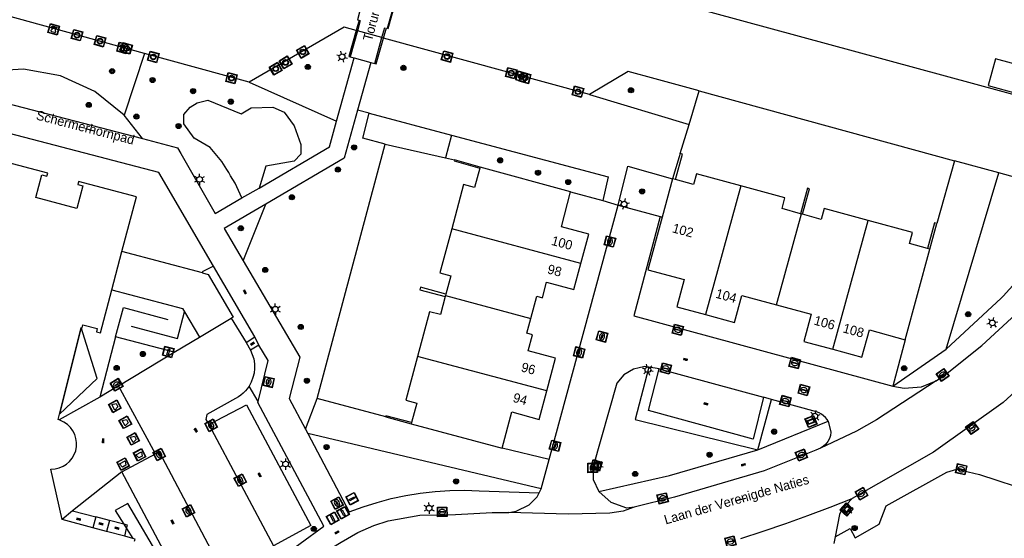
# Model space of a CAD drawing. Header units: metres. Extents: x 93870 to 95789, y 463036 to 464040.
# Tile 320 of 344: x 95396 to 95500, y 463429 to 463484. Entities that reach past the tile are written whole.
import ezdxf
from ezdxf.enums import TextEntityAlignment as Align

# ---------------------------------------------------------------- set-up
doc = ezdxf.new("R2010")
doc.units = ezdxf.units.M
doc.header["$LTSCALE"] = 25.4
for name, color, linetype in [('B_BEBOUWINGSGRENS_0', 1, 'Continuous'), ('B_LUIFEL_1', 200, 'Continuous'), ('B_TUSSENMUUR_0', 7, 'Continuous'), ('G_GRENS_ALGEMEEN_0', 7, 'Continuous'), ('K_KUNSTWERKGRENS_0', 1, 'Continuous'), ('K_KUNSTWERKGRENS_1', 1, 'Continuous'), ('Q_BALUSTRADE_LIJN_1', 193, 'Continuous'), ('Q_BLOEMBAK_0', 93, 'Continuous'), ('Q_BOLDER_0', 7, 'Continuous'), ('Q_BOOM_0', 3, 'Continuous'), ('Q_DAMWAND_0', 6, 'Continuous'), ('Q_INSPECTIE_OF_RIOOLPUT_0', 253, 'Continuous'), ('Q_KOLK_0', 254, 'Continuous'), ('Q_LICHTMAST_0', 2, 'Continuous'), ('Q_MEERRING_0', 7, 'Continuous'), ('Q_MEERRING_1', 7, 'Continuous'), ('Q_STRAATNAAMBORD_0', 7, 'Continuous'), ('Q_VLAGGENMAST_0', 191, 'Continuous'), ('S_GBKN_SYMBOOL_OV_GROOT_0', 7, 'Continuous'), ('T_CULTUURGRENS_0', 76, 'Continuous'), ('T_HAAG_0', 87, 'Continuous'), ('T_HEK_0', 57, 'Continuous'), ('T_MUUR_30CM_0', 10, 'Continuous'), ('T_MUUR_30CM_LIJN_0', 10, 'Continuous'), ('T_WALBESCHERMING_0', 45, 'Continuous'), ('V_WEGGRENS_0', 7, 'Continuous'), ('Z_GBKN_HUISNUMMER_0', 252, 'Continuous'), ('Z_KUNSTWERKNAAM_1', 252, 'Continuous'), ('Z_STRAATNAAM_0', 252, 'Continuous')]:
    doc.layers.add(name, color=color, linetype=linetype)
doc.layers.add('Q_PAAL_STEEN_0', color=7, linetype='Continuous', true_color=0xa97373)

# ---------------------------------------------------------------- blocks, each defined once
blk = doc.blocks.new('Q_BLOEMBAK')
for points in [[(-0.5, 0.5), (0.5, 0.5), (0.5, -0.5), (-0.5, -0.5)], [(-0.34, 0.2), (0.33, 0.2), (0.19, -0.25), (-0.2, -0.25)]]:
    blk.add_lwpolyline(points, close=True)
blk.add_lwpolyline([(-0.44, 0.46), (0.44, 0.46, -0.414214), (0.46, 0.44), (0.46, -0.44, -0.414214), (0.44, -0.46), (-0.44, -0.46, -0.414214), (-0.46, -0.44), (-0.46, 0.44), (-0.46, 0.44), (-0.46, 0.45), (-0.46, 0.45), (-0.46, 0.45), (-0.46, 0.45), (-0.46, 0.45), (-0.46, 0.45), (-0.46, 0.46), (-0.46, 0.46), (-0.46, 0.46), (-0.45, 0.46), (-0.45, 0.46), (-0.45, 0.46), (-0.45, 0.46), (-0.45, 0.46), (-0.45, 0.46), (-0.44, 0.46), (-0.44, 0.46)], format="xyb")
blk = doc.blocks.new('Q_STRAATNAAMBORD')
for points in [[(-0.5, 0.5), (0.5, 0.5), (0.5, -0.5), (-0.5, -0.5)], [(-0.37, 0.22), (0.36, 0.22), (0.36, -0.21), (-0.37, -0.21)]]:
    blk.add_lwpolyline(points, close=True)
for points in [[(-0.44, 0.46), (0.44, 0.46, -0.414214), (0.46, 0.44), (0.46, -0.44, -0.414214), (0.44, -0.46), (-0.44, -0.46, -0.414214), (-0.46, -0.44), (-0.46, 0.44), (-0.46, 0.44), (-0.46, 0.45), (-0.46, 0.45), (-0.46, 0.45), (-0.46, 0.45), (-0.46, 0.45), (-0.46, 0.45), (-0.46, 0.46), (-0.46, 0.46), (-0.46, 0.46), (-0.45, 0.46), (-0.45, 0.46), (-0.45, 0.46), (-0.45, 0.46), (-0.45, 0.46), (-0.45, 0.46), (-0.44, 0.46), (-0.44, 0.46)], [(-0.29, 0.16), (0.28, 0.16, -0.414214), (0.3, 0.14), (0.3, -0.13, -0.414214), (0.28, -0.16), (-0.29, -0.16, -0.414214), (-0.31, -0.13), (-0.31, 0.14), (-0.31, 0.14), (-0.31, 0.14), (-0.31, 0.14), (-0.31, 0.15), (-0.31, 0.15), (-0.31, 0.15), (-0.3, 0.15), (-0.3, 0.15), (-0.3, 0.15), (-0.3, 0.16), (-0.3, 0.16), (-0.3, 0.16), (-0.3, 0.16), (-0.29, 0.16), (-0.29, 0.16), (-0.29, 0.16), (-0.29, 0.16), (-0.29, 0.16)]]:
    blk.add_lwpolyline(points, format="xyb")
blk = doc.blocks.new('Q_LICHTMAST')
for points in [[(-0.26, 0.15), (-0.52, 0.3)], [(0, 0.3), (0, 0.6)], [(0.26, 0.15), (0.52, 0.3)], [(-0.26, -0.15), (-0.52, -0.3)], [(0, -0.3), (0, -0.6)], [(0.26, -0.15), (0.52, -0.3)]]:
    blk.add_lwpolyline(points)
blk.add_circle((0, 0), 0.3)
blk = doc.blocks.new('Q_VLAGGENMAST')
for points in [[(-0.5, 0.5), (0.5, 0.5), (0.5, -0.5), (-0.5, -0.5)], [(-0.08, 0.33), (0.07, 0.33), (0.07, -0.33), (-0.08, -0.33)]]:
    blk.add_lwpolyline(points, close=True)
blk.add_lwpolyline([(-0.44, 0.46), (0.44, 0.46, -0.414214), (0.46, 0.44), (0.46, -0.44, -0.414214), (0.44, -0.46), (-0.44, -0.46, -0.414214), (-0.46, -0.44), (-0.46, 0.44), (-0.46, 0.44), (-0.46, 0.45), (-0.46, 0.45), (-0.46, 0.45), (-0.46, 0.45), (-0.46, 0.45), (-0.46, 0.45), (-0.46, 0.46), (-0.46, 0.46), (-0.46, 0.46), (-0.45, 0.46), (-0.45, 0.46), (-0.45, 0.46), (-0.45, 0.46), (-0.45, 0.46), (-0.45, 0.46), (-0.44, 0.46), (-0.44, 0.46)], format="xyb")
blk = doc.blocks.new('Q_PAAL_STEEN')
for points in [[(-0.5, 0.5), (0.5, 0.5), (0.5, -0.5), (-0.5, -0.5)], [(-0.08, 0.33), (0.07, 0.33), (0.07, -0.33), (-0.08, -0.33)]]:
    blk.add_lwpolyline(points, close=True)
blk.add_lwpolyline([(-0.44, 0.46), (0.44, 0.46, -0.414214), (0.46, 0.44), (0.46, -0.44, -0.414214), (0.44, -0.46), (-0.44, -0.46, -0.414214), (-0.46, -0.44), (-0.46, 0.44), (-0.46, 0.44), (-0.46, 0.45), (-0.46, 0.45), (-0.46, 0.45), (-0.46, 0.45), (-0.46, 0.45), (-0.46, 0.45), (-0.46, 0.46), (-0.46, 0.46), (-0.46, 0.46), (-0.45, 0.46), (-0.45, 0.46), (-0.45, 0.46), (-0.45, 0.46), (-0.45, 0.46), (-0.45, 0.46), (-0.44, 0.46), (-0.44, 0.46)], format="xyb")
blk = doc.blocks.new('Q_INSPECTIE_OF_RIOOLPUT')
blk.add_lwpolyline([(-0.5, 0.5), (0.5, 0.5), (0.5, -0.5), (-0.5, -0.5)], close=True)
for points in [[(-0.44, 0.46), (0.44, 0.46, -0.414214), (0.46, 0.44), (0.46, -0.44, -0.414214), (0.44, -0.46), (-0.44, -0.46, -0.414214), (-0.46, -0.44), (-0.46, 0.44), (-0.46, 0.44), (-0.46, 0.45), (-0.46, 0.45), (-0.46, 0.45), (-0.46, 0.45), (-0.46, 0.45), (-0.46, 0.45), (-0.46, 0.46), (-0.46, 0.46), (-0.46, 0.46), (-0.45, 0.46), (-0.45, 0.46), (-0.45, 0.46), (-0.45, 0.46), (-0.45, 0.46), (-0.45, 0.46), (-0.44, 0.46), (-0.44, 0.46)], [(-0.34, 0.1, 0.380426), (-0.28, -0.18)], [(-0.01, 0.27, 0.240218), (-0.34, 0.1)], [(-0.19, 0.04, 0.853344), (-0.19, -0.03)], [(0.33, 0.11, 0.240191), (-0.01, 0.27)], [(0.18, -0.03, 0.849746), (0.18, 0.04)], [(0.27, -0.18, 0.380426), (0.33, 0.11)], [(-0.28, -0.18, 0.148452), (0.01, -0.26)], [(0.01, -0.26, 0.131742), (0.27, -0.18)]]:
    blk.add_lwpolyline(points, format="xyb")
for points in [[(-0.19, 0.04), (0.18, 0.04)], [(0.18, -0.03), (-0.19, -0.03)]]:
    blk.add_lwpolyline(points)
blk = doc.blocks.new('Q_KOLK')
blk.add_lwpolyline([(-0.5, 0.5), (0.5, 0.5), (0.5, -0.5), (-0.5, -0.5)], close=True)
for points in [[(-0.44, 0.46), (0.44, 0.46, -0.414214), (0.46, 0.44), (0.46, -0.44, -0.414214), (0.44, -0.46), (-0.44, -0.46, -0.414214), (-0.46, -0.44), (-0.46, 0.44, -0.414214), (-0.44, 0.46)], [(-0.34, 0.1, 0.380426), (-0.28, -0.18)], [(-0.01, 0.27, 0.240218), (-0.34, 0.1)], [(-0.19, 0.04, 0.853344), (-0.19, -0.03)], [(0.33, 0.11, 0.240191), (-0.01, 0.27)], [(0.18, -0.03, 0.849746), (0.18, 0.04)], [(0.27, -0.18, 0.380426), (0.33, 0.11)], [(-0.28, -0.18, 0.148452), (0.01, -0.26)], [(0.01, -0.26, 0.131742), (0.27, -0.18)]]:
    blk.add_lwpolyline(points, format="xyb")
for points in [[(-0.19, 0.04), (0.18, 0.04)], [(0.18, -0.03), (-0.19, -0.03)]]:
    blk.add_lwpolyline(points)
blk = doc.blocks.new('Q_MEERRING')
blk.add_lwpolyline([(-0.5, 0.5), (0.5, 0.5), (0.5, -0.5), (-0.5, -0.5)], close=True)
blk.add_lwpolyline([(-0.44, 0.46), (0.44, 0.46, -0.414214), (0.46, 0.44), (0.46, -0.44, -0.414214), (0.44, -0.46), (-0.44, -0.46, -0.414214), (-0.46, -0.44), (-0.46, 0.44), (-0.46, 0.44), (-0.46, 0.45), (-0.46, 0.45), (-0.46, 0.45), (-0.46, 0.45), (-0.46, 0.45), (-0.46, 0.45), (-0.46, 0.46), (-0.46, 0.46), (-0.46, 0.46), (-0.45, 0.46), (-0.45, 0.46), (-0.45, 0.46), (-0.45, 0.46), (-0.45, 0.46), (-0.45, 0.46), (-0.44, 0.46), (-0.44, 0.46)], format="xyb")
for radius in [0.3, 0.3, 0.25, 0.25]:
    blk.add_circle((0, 0), radius)
blk = doc.blocks.new('Q_BOLDER')
for points in [[(-0.5, 0.5), (0.5, 0.5), (0.5, -0.5), (-0.5, -0.5)], [(-0.27, -0.2), (0.27, -0.2), (0.27, -0.3), (-0.27, -0.3)]]:
    blk.add_lwpolyline(points, close=True)
for points in [[(-0.44, 0.46), (0.44, 0.46, -0.414214), (0.46, 0.44), (0.46, -0.44, -0.414214), (0.44, -0.46), (-0.44, -0.46, -0.414214), (-0.46, -0.44), (-0.46, 0.44), (-0.46, 0.44), (-0.46, 0.45), (-0.46, 0.45), (-0.46, 0.45), (-0.46, 0.45), (-0.46, 0.45), (-0.46, 0.45), (-0.46, 0.46), (-0.46, 0.46), (-0.46, 0.46), (-0.45, 0.46), (-0.45, 0.46), (-0.45, 0.46), (-0.45, 0.46), (-0.45, 0.46), (-0.45, 0.46), (-0.44, 0.46), (-0.44, 0.46)], [(-0.23, 0.27, 0.439965), (-0.26, 0.19)], [(-0.15, 0.29, 0.109301), (-0.23, 0.27)], [(0.22, 0.27, 0.148019), (0.13, 0.29)], [(0.25, 0.19, 0.326045), (0.22, 0.27)], [(-0.27, -0.16, 0.309814), (-0.17, -0.02)], [(0.16, -0.02, 0.22667), (0.27, -0.16)]]:
    blk.add_lwpolyline(points, format="xyb")
for points in [[(-0.17, 0.03), (-0.26, 0.19)], [(-0.17, -0.02), (-0.17, 0.03)], [(-0.15, 0.29), (0.13, 0.29)], [(0.16, 0.03), (0.25, 0.19)], [(0.16, -0.02), (0.16, 0.03)], [(-0.27, -0.16), (0.27, -0.16)]]:
    blk.add_lwpolyline(points)
blk = doc.blocks.new('Q_BOOM')
for radius in [0.27, 0.18, 0.09]:
    blk.add_circle((0, 0), radius)
blk = doc.blocks.new('S_GBKN_SYMBOOL_OV_GROOT')
for points in [[(-0.21875, 0.0625), (0.21875, 0.0625)], [(-0.21875, 0), (0.21875, 0)], [(-0.1875, 0.0625), (-0.1875, 0)], [(-0.125, 0.09375), (-0.125, 0.0625)], [(-0.125, 0), (-0.125, -0.0625)], [(-0.0625, 0.0625), (-0.0625, 0)], [(0, 0.09375), (0, 0.0625)], [(0, 0), (0, -0.0625)], [(0.0625, 0.0625), (0.0625, 0)], [(0.125, 0.09375), (0.125, 0.0625)], [(0.125, 0), (0.125, -0.0625)], [(0.1875, 0.0625), (0.1875, 0)], [(-0.21875, -0.0625), (0.21875, -0.0625)], [(-0.1875, -0.0625), (-0.1875, -0.09375)], [(-0.0625, -0.0625), (-0.0625, -0.09375)], [(0.0625, -0.0625), (0.0625, -0.09375)], [(0.1875, -0.0625), (0.1875, -0.09375)]]:
    blk.add_lwpolyline(points)

msp = doc.modelspace()

# ---------------------------------------------------------------- linework, layer by layer
at = {"layer": 'B_BEBOUWINGSGRENS_0'}
for p, q in [((95444.48, 463468.61), (95444.45, 463468.5)), ((95454.08, 463465.98), (95444.48, 463468.61)), ((95464.91, 463467.37), (95463.81, 463463.29)), ((95465.22, 463467.28), (95464.91, 463467.37)), ((95478.59, 463463.63), (95478.49, 463463.66)), ((95478.71, 463463.6), (95478.59, 463463.63)), ((95405.4, 463455.59), (95406.47, 463459.63)), ((95489.6, 463450.28), (95492.23, 463459.91)), ((95492.23, 463459.91), (95491.98, 463459.98)), ((95440.82, 463454.96), (95440.79, 463454.86)), ((95440.86, 463455.12), (95440.82, 463454.96)), ((95449.44, 463450.97), (95449.86, 463452.54)), ((95437.2, 463441.47), (95437.17, 463441.36)), ((95437.17, 463441.36), (95446.83, 463438.77)), ((95403.38, 463430.3), (95400.11, 463431.17)), ((95404.83, 463429.92), (95403.38, 463430.3)), ((95406.76, 463429.41), (95404.83, 463429.92)), ((95407.61, 463429.18), (95406.76, 463429.41))]:
    msp.add_line(p, q, dxfattribs=at)
for points in [[(95402.31, 463466.63), (95401.67, 463464.23), (95397.34, 463465.39), (95397.97, 463467.78), (95398.5, 463467.64), (95398.59, 463467.96), (95386.79, 463471.09), (95386.71, 463470.78), (95387.25, 463470.64), (95386.87, 463469.21), (95384.37, 463467.7), (95382.93, 463468.07), (95383.07, 463468.6), (95382.72, 463468.68)], [(95444.45, 463468.5), (95443.9, 463466.44), (95442.74, 463466.76), (95441.48, 463462.05)], [(95472.15, 463466.63), (95467.47, 463467.91), (95467.15, 463466.76), (95465.22, 463467.28)], [(95406.47, 463459.63), (95408.01, 463465.45), (95401.86, 463467.09), (95401.78, 463466.77), (95402.31, 463466.63)], [(95455.18, 463458.36), (95456.02, 463461.48), (95453.13, 463462.25), (95454.08, 463465.98)], [(95478.49, 463463.66), (95476.53, 463464.2), (95476.84, 463465.35), (95472.15, 463466.63)], [(95485.67, 463462.94), (95480.99, 463464.22), (95480.67, 463463.06), (95478.71, 463463.6)], [(95463.81, 463463.29), (95462.3, 463457.71), (95466.15, 463456.66), (95465.36, 463453.78), (95468.42, 463452.95)], [(95491.98, 463459.98), (95490.05, 463460.5), (95490.37, 463461.66), (95485.67, 463462.94)], [(95441.48, 463462.05), (95440.22, 463457.37), (95441.38, 463457.06), (95440.86, 463455.12)], [(95451.55, 463456.38), (95454.44, 463455.6), (95455.18, 463458.36)], [(95449.86, 463452.54), (95450.49, 463454.9), (95451.11, 463454.74), (95451.55, 463456.38)], [(95402.15, 463451.56), (95402.26, 463451.53), (95402.33, 463451.85), (95403.85, 463451.46), (95403.76, 463451.11), (95404.18, 463451.01), (95405.4, 463455.59)], [(95440.79, 463454.86), (95440.28, 463452.97), (95439.11, 463453.24), (95437.84, 463448.51)], [(95468.42, 463452.95), (95471.48, 463452.1), (95472.26, 463454.98), (95475.96, 463453.97)], [(95475.96, 463453.97), (95479.62, 463452.98), (95478.86, 463450.1), (95481.93, 463449.26)], [(95399.8, 463441.75), (95399.71, 463441.79), (95402.15, 463451.56)], [(95481.93, 463449.26), (95485, 463448.43), (95485.8, 463451.32), (95489.6, 463450.28)], [(95451.56, 463444.84), (95452.49, 463448.31), (95449.6, 463449.09), (95450.06, 463450.81), (95449.44, 463450.97)], [(95437.84, 463448.51), (95436.6, 463443.85), (95437.76, 463443.54), (95437.2, 463441.47)], [(95446.83, 463438.77), (95447.86, 463442.6), (95450.75, 463441.82), (95451.56, 463444.84)], [(95400.11, 463431.17), (95398.94, 463436.53), (95399.38, 463436.56), (95399.81, 463436.66), (95400.22, 463436.83), (95400.59, 463437.06), (95400.92, 463437.35), (95401.2, 463437.7), (95401.41, 463438.08), (95401.56, 463438.49), (95401.65, 463438.92), (95401.66, 463439.36), (95401.59, 463439.8), (95401.46, 463440.22), (95401.26, 463440.61), (95401, 463440.96), (95400.68, 463441.27), (95400.32, 463441.52), (95399.8, 463441.75)], [(95407.82, 463428.89), (95407.88, 463429.11), (95407.61, 463429.18)]]:
    msp.add_lwpolyline(points, dxfattribs=at)
at = {"layer": 'B_LUIFEL_1'}
for points in [[(95499.18, 463480.11), (95498.4, 463477.27), (95504.82, 463475.52), (95505.59, 463478.36), (95499.18, 463480.11)], [(95402.15, 463451.56), (95399.85, 463442.36), (95403.84, 463446.16), (95402.15, 463451.56)]]:
    msp.add_lwpolyline(points, dxfattribs=at)
at = {"layer": 'B_TUSSENMUUR_0'}
for p, q in [((95472.15, 463466.63), (95468.42, 463452.95)), ((95475.96, 463453.97), (95478.59, 463463.63)), ((95481.93, 463449.26), (95485.67, 463462.94)), ((95455.18, 463458.36), (95441.48, 463462.05)), ((95440.82, 463454.96), (95449.86, 463452.54)), ((95451.56, 463444.84), (95437.84, 463448.51))]:
    msp.add_line(p, q, dxfattribs=at)
at = {"layer": 'G_GRENS_ALGEMEEN_0'}
for p, q in [((95466.66, 463473.13), (95467.75, 463476.71)), ((95432.7, 463474.33), (95441.45, 463472)), ((95465.73, 463470.06), (95466.66, 463473.13)), ((95441.45, 463472), (95440.8, 463469.59)), ((95444.48, 463468.61), (95441.77, 463469.37)), ((95454.08, 463465.98), (95457.52, 463465.08)), ((95478.71, 463463.6), (95479.45, 463466.31)), ((95457.52, 463465.08), (95459.13, 463464.58)), ((95463.6, 463463.35), (95463.81, 463463.29)), ((95492.23, 463459.91), (95492.97, 463462.62)), ((95489.6, 463450.28), (95488.28, 463445.35)), ((95406.09, 463445.37), (95404.12, 463444.19)), ((95404.12, 463444.19), (95399.8, 463441.75)), ((95425.95, 463440.77), (95427.2, 463444.03)), ((95434.47, 463442.09), (95437.17, 463441.36)), ((95450.95, 463434.44), (95426.19, 463440.31)), ((95451.8, 463437.54), (95446.83, 463438.77)), ((95406.46, 463436.26), (95401.23, 463432.1)), ((95401.23, 463432.1), (95400.11, 463431.17)), ((95401.23, 463432.1), (95403.69, 463431.47)), ((95405.14, 463431.09), (95404.83, 463429.92))]:
    msp.add_line(p, q, dxfattribs=at)
for points in [[(95434.4, 463471.04), (95432.03, 463471.68), (95432.7, 463474.33)], [(95465.73, 463470.06), (95465.62, 463469.7), (95464.91, 463467.37)], [(95465.22, 463467.28), (95465.96, 463469.99), (95465.73, 463470.06)], [(95441.77, 463469.37), (95441.74, 463469.27), (95444.45, 463468.5)], [(95479.45, 463466.31), (95479.23, 463466.37), (95478.49, 463463.66)], [(95492.97, 463462.62), (95492.72, 463462.69), (95491.98, 463459.98)], [(95440.86, 463455.12), (95438.15, 463455.85), (95438.08, 463455.59), (95440.79, 463454.86)], [(95437.2, 463441.47), (95434.49, 463442.19), (95434.47, 463442.09)], [(95482.16, 463429.33), (95483.75, 463430.23), (95484.31, 463429.24), (95486.84, 463430.68)]]:
    msp.add_lwpolyline(points, dxfattribs=at)
at = {"layer": 'K_KUNSTWERKGRENS_0'}
for p, q in [((95431.13, 463480.2), (95432.89, 463479.73)), ((95432.89, 463479.73), (95433.32, 463479.62))]:
    msp.add_line(p, q, dxfattribs=at)
for points in [[(95431.33, 463483.11), (95430.55, 463480.36), (95431.13, 463480.2)], [(95433.32, 463479.62), (95433.45, 463479.58), (95434.23, 463482.32)]]:
    msp.add_lwpolyline(points, dxfattribs=at)
at = {"layer": 'K_KUNSTWERKGRENS_1'}
for points in [[(95432.58, 463487.45), (95432.33, 463487.54), (95431.49, 463484.25), (95431.65, 463484.22), (95431.33, 463483.11)], [(95434.23, 463482.32), (95434.54, 463483.4), (95434.73, 463483.34), (95435.65, 463486.62), (95435.44, 463486.7), (95435.45, 463486.72)]]:
    msp.add_lwpolyline(points, dxfattribs=at)
at = {"layer": 'Q_BALUSTRADE_LIJN_1'}
for p, q in [((95434.67, 463483.38), (95435.57, 463486.62)), ((95431.77, 463484.19), (95431.46, 463483.08)), ((95434.07, 463482.36), (95434.36, 463483.43)), ((95431.46, 463483.08), (95430.68, 463480.32)), ((95433.32, 463479.62), (95434.07, 463482.36)), ((95433.31, 463479.6), (95433.32, 463479.62))]:
    msp.add_line(p, q, dxfattribs=at)
at = {"layer": 'Q_DAMWAND_0'}
for p, q in [((95431.46, 463483.08), (95431.33, 463483.11)), ((95434.07, 463482.36), (95431.46, 463483.08)), ((95434.23, 463482.32), (95434.07, 463482.36)), ((95456.11, 463476.31), (95434.23, 463482.32)), ((95419.98, 463477.63), (95408.85, 463480.68)), ((95467.75, 463476.71), (95463.06, 463477.99)), ((95499.55, 463467.99), (95494.82, 463469.29))]:
    msp.add_line(p, q, dxfattribs=at)
for points in [[(95408.85, 463480.68), (95392.63, 463485.13), (95381.24, 463478.19)], [(95431.33, 463483.11), (95430.04, 463483.47), (95419.98, 463477.63)], [(95463.06, 463477.99), (95460.19, 463478.78), (95456.11, 463476.31)], [(95506.47, 463468.13), (95503.38, 463466.94), (95499.55, 463467.99)]]:
    msp.add_lwpolyline(points, dxfattribs=at)
at = {"layer": 'T_CULTUURGRENS_0'}
for p, q in [((95408.85, 463480.68), (95406.69, 463474.14)), ((95419.98, 463477.63), (95429.26, 463473.5)), ((95456.11, 463476.31), (95466.66, 463473.13)), ((95408.66, 463471.64), (95406.69, 463474.14)), ((95432.7, 463474.33), (95431.49, 463474.66)), ((95493.95, 463449.27), (95499.55, 463467.99)), ((95419.32, 463458.67), (95421.74, 463464.69)), ((95420.56, 463450.58), (95416.18, 463458.09)), ((95418.27, 463452.68), (95418.08, 463452.57)), ((95418.08, 463452.57), (95419.64, 463449.99)), ((95419.64, 463449.99), (95420.56, 463450.58)), ((95421.01, 463449.71), (95420.11, 463449.16)), ((95462.35, 463442.76), (95463.48, 463447.2)), ((95463.48, 463447.2), (95462.41, 463447.35)), ((95420.92, 463443.7), (95419.96, 463445.34)), ((95473.96, 463438.59), (95475.43, 463443.93)), ((95475.43, 463443.93), (95474.57, 463444.17)), ((95415.68, 463441.27), (95419.69, 463443.35)), ((95407.1, 463432.89), (95405.76, 463432.14)), ((95413.44, 463422.13), (95407.1, 463432.89)), ((95413.44, 463422.13), (95407.1, 463432.89)), ((95405.76, 463432.14), (95406.68, 463430.68)), ((95405.76, 463432.14), (95406.68, 463430.68)), ((95406.68, 463430.68), (95406.97, 463430.21)), ((95406.97, 463430.21), (95407.61, 463429.18)), ((95406.97, 463430.21), (95407.61, 463429.18)), ((95422.66, 463426.65), (95427.89, 463430.48))]:
    msp.add_line(p, q, dxfattribs=at)
for points in [[(95406.69, 463474.14), (95403.58, 463476.64), (95399.96, 463478.31), (95396.03, 463479.03), (95392.05, 463478.77)], [(95413.03, 463473.2), (95413.03, 463474.18), (95413.7, 463474.97), (95414.44, 463475.44), (95415.58, 463475.72), (95419.12, 463474.26), (95420.18, 463474.89), (95422.5, 463474.97), (95423.68, 463474.46), (95424.74, 463473)], [(95419.21, 463465.34), (95418.49, 463466.91), (95418.01, 463467.69), (95417.83, 463468.05), (95417.61, 463468.34), (95417.08, 463469.19), (95415.82, 463470.69), (95414.13, 463471.67), (95413.03, 463473.2)], [(95424.74, 463473), (95425.45, 463471), (95425.45, 463469.98), (95424.74, 463469.23), (95421.76, 463468.72), (95421.02, 463466.39)], [(95441.45, 463472), (95458.07, 463467.59), (95457.52, 463465.08)], [(95459.13, 463464.58), (95460.17, 463468.72), (95464.91, 463467.37)], [(95416.18, 463458.09), (95414.97, 463457.47), (95415.03, 463457.37)], [(95420.11, 463449.16), (95420.31, 463448.71), (95420.46, 463448.23), (95420.54, 463447.73), (95420.55, 463447.23), (95420.5, 463446.73), (95420.38, 463446.25), (95420.2, 463445.78), (95419.96, 463445.34)], [(95420.92, 463443.7), (95421.99, 463448.06), (95421.01, 463449.71)], [(95462.41, 463447.35), (95460.96, 463441.79), (95473.96, 463438.59)], [(95419.96, 463445.34), (95419.77, 463445.07), (95419.57, 463444.83), (95419.34, 463444.6), (95419.09, 463444.39), (95418.83, 463444.2), (95415.47, 463442.33), (95415.37, 463441.79), (95415.68, 463441.27)], [(95474.57, 463444.17), (95473.48, 463439.7), (95462.35, 463442.76)], [(95419.69, 463443.35), (95426.51, 463430.54), (95422.56, 463428.4)], [(95427.89, 463430.48), (95420.9, 463443.61), (95420.92, 463443.7)]]:
    msp.add_lwpolyline(points, dxfattribs=at)
at = {"layer": 'T_HAAG_0'}
msp.add_lwpolyline([(95486.84, 463430.68), (95487.58, 463432.65), (95494.02, 463436.22), (95495.09, 463436.51), (95497.5, 463435.97), (95503.11, 463434.11), (95503.63, 463433.67)], dxfattribs=at)
at = {"layer": 'T_HEK_0'}
for p, q in [((95427.2, 463444.03), (95434.4, 463471.04)), ((95434.4, 463471.04), (95440.8, 463469.59)), ((95440.8, 463469.59), (95441.77, 463469.37)), ((95494.82, 463469.29), (95492.97, 463462.62)), ((95434.47, 463442.09), (95427.2, 463444.03))]:
    msp.add_line(p, q, dxfattribs=at)
at = {"layer": 'T_MUUR_30CM_0'}
for p, q in [((95415.03, 463457.37), (95406.47, 463459.63)), ((95413.1, 463453.24), (95414.69, 463450.53)), ((95405.8, 463450.58), (95404.12, 463444.19)), ((95412.03, 463448.94), (95405.8, 463450.58)), ((95403.69, 463431.47), (95403.38, 463430.3)), ((95405.14, 463431.09), (95403.69, 463431.47)), ((95406.68, 463430.68), (95405.14, 463431.09)), ((95406.68, 463430.68), (95406.68, 463430.68)), ((95406.76, 463429.41), (95406.97, 463430.21)), ((95406.97, 463430.21), (95406.97, 463430.21))]:
    msp.add_line(p, q, dxfattribs=at)
for points in [[(95415.03, 463457.37), (95415.64, 463457.2), (95418.27, 463452.68)], [(95405.4, 463455.59), (95412.89, 463453.59), (95413.1, 463453.24)], [(95406.97, 463430.21), (95407.07, 463430.58), (95406.68, 463430.68)]]:
    msp.add_lwpolyline(points, dxfattribs=at)
at = {"layer": 'T_MUUR_30CM_LIJN_0'}
for points in [[(95405.8, 463450.58), (95406.63, 463453.69), (95411.35, 463452.44)], [(95407.45, 463451.7), (95412.36, 463450.41), (95413.1, 463453.24)]]:
    msp.add_lwpolyline(points, dxfattribs=at)
at = {"layer": 'T_WALBESCHERMING_0'}
msp.add_line((95467.75, 463476.71), (95494.82, 463469.29), dxfattribs=at)
msp.add_lwpolyline([(95508.81, 463472.09), (95508.22, 463474.38), (95500, 463476.62), (95450.65, 463490.07)], dxfattribs=at)
at = {"layer": 'V_WEGGRENS_0'}
for p, q in [((95429.26, 463473.5), (95431.13, 463480.2)), ((95432.89, 463479.73), (95431.49, 463474.66)), ((95387.5, 463477.16), (95408.66, 463471.64)), ((95419.21, 463465.34), (95421.02, 463466.39)), ((95451.8, 463437.54), (95459.13, 463464.58)), ((95459.13, 463464.58), (95463.6, 463463.35)), ((95414.69, 463450.53), (95418.08, 463452.57)), ((95412.03, 463448.94), (95414.69, 463450.53)), ((95419.64, 463449.99), (95420.11, 463449.16)), ((95421.01, 463449.71), (95420.56, 463450.58)), ((95406.09, 463445.37), (95412.03, 463448.94)), ((95488.28, 463445.35), (95493.95, 463449.27)), ((95463.48, 463447.2), (95474.57, 463444.17)), ((95410.04, 463438.15), (95406.09, 463445.37)), ((95473.96, 463438.59), (95481.43, 463441.61)), ((95415.68, 463441.27), (95422.56, 463428.4)), ((95425.95, 463440.77), (95426.19, 463440.31)), ((95426.19, 463440.31), (95430.59, 463431.98)), ((95406.46, 463436.26), (95410.04, 463438.15)), ((95410.04, 463438.15), (95410.43, 463438.37)), ((95410.43, 463438.37), (95417.22, 463425.56)), ((95450.95, 463434.44), (95451.8, 463437.54)), ((95450.74, 463434.02), (95450.95, 463434.44)), ((95460.83, 463432.5), (95460.07, 463432.4)), ((95482.16, 463429.33), (95482.02, 463428.63))]:
    msp.add_line(p, q, dxfattribs=at)
for points in [[(95492.9, 463445.9), (95493.88, 463446.58), (95497.75, 463449.67), (95501.34, 463453), (95505.46, 463457.22), (95509.86, 463462.71), (95511.87, 463465.65), (95514.93, 463471.45), (95518.68, 463480.4), (95523.42, 463493.89)], [(95416.18, 463458.09), (95410.38, 463468.04), (95384.22, 463474.88)], [(95431.49, 463474.66), (95430.07, 463469.57), (95421.74, 463464.69)], [(95421.02, 463466.39), (95428.5, 463470.76), (95429.26, 463473.5)], [(95408.66, 463471.64), (95412.36, 463470.67), (95412.72, 463470.04), (95416.36, 463463.68), (95419.21, 463465.34)], [(95493.95, 463449.27), (95499.79, 463454.69), (95500, 463454.92), (95502.74, 463457.9), (95506.33, 463462.32), (95508.8, 463465.7)], [(95421.74, 463464.69), (95417.31, 463462.09), (95419.32, 463458.67)], [(95463.6, 463463.35), (95460.8, 463452.82), (95488.28, 463445.35)], [(95515.32, 463460.4), (95513.78, 463457.93), (95508.24, 463451.35), (95505.5, 463448.75), (95501.73, 463445.2), (95500, 463443.62), (95492.6, 463438.32), (95483.98, 463433.42)], [(95419.32, 463458.67), (95425.35, 463448.41), (95424.21, 463444.05), (95425.95, 463440.77)], [(95462.41, 463447.35), (95461.96, 463447.42), (95460.75, 463447.15), (95459.75, 463446.54), (95459, 463445.65), (95456.47, 463436.82), (95456.49, 463435.43), (95457.08, 463434.15)], [(95492.9, 463445.9), (95486.55, 463441.75), (95484.42, 463440.56), (95480.6, 463438.75)], [(95488.28, 463445.35), (95489.5, 463445.14), (95491.33, 463445.27), (95492.9, 463445.9)], [(95481.43, 463441.61), (95481.31, 463441.79), (95481.14, 463442.01), (95480.93, 463442.2), (95480.71, 463442.36), (95480.46, 463442.5), (95480.2, 463442.6), (95475.43, 463443.93)], [(95481.43, 463441.61), (95481.71, 463440.47), (95481.67, 463440.12), (95481.56, 463439.77), (95481.4, 463439.46), (95481.18, 463439.17), (95480.91, 463438.94), (95480.6, 463438.75)], [(95457.08, 463434.15), (95464.6, 463435.85), (95473.96, 463438.59)], [(95480.6, 463438.75), (95480.13, 463438.53), (95474.62, 463436.34), (95465.12, 463433.55), (95460.83, 463432.5)], [(95417.22, 463425.56), (95413.27, 463423.41), (95406.46, 463436.26)], [(95430.59, 463431.98), (95432.06, 463432.53), (95433.55, 463433), (95435.06, 463433.4), (95436.59, 463433.73), (95438.14, 463433.98), (95439.7, 463434.16), (95441.26, 463434.26), (95442.82, 463434.29), (95444.39, 463434.23), (95450.74, 463434.02)], [(95447.54, 463431.91), (95448.31, 463432.06), (95449.7, 463432.73), (95450.53, 463433.59), (95450.74, 463434.02)], [(95460.07, 463432.4), (95458.38, 463432.98), (95457.08, 463434.15)], [(95472.15, 463429.15), (95474.54, 463429.94), (95476.92, 463430.76), (95479.28, 463431.62), (95481.64, 463432.5), (95483.98, 463433.42)], [(95483.98, 463433.42), (95482.89, 463432.24), (95482.63, 463431.71), (95482.16, 463429.33)], [(95460.83, 463432.5), (95459.67, 463432.06), (95458.26, 463431.87), (95453.84, 463431.76), (95447.54, 463431.91)], [(95424.96, 463425.38), (95427.93, 463427.69), (95429.73, 463428.77), (95431.52, 463429.8), (95433.19, 463430.55), (95434.71, 463431.04), (95438.1, 463431.65), (95441.86, 463431.71), (95445.78, 463431.92), (95447.54, 463431.91)]]:
    msp.add_lwpolyline(points, dxfattribs=at)
at = {"layer": 'Z_STRAATNAAM_0'}
for p, q in [((95402.56, 463472.7), (95403.53, 463472.45)), ((95471.73, 463433.19), (95472.69, 463433.46))]:
    msp.add_line(p, q, dxfattribs=at)

# ---------------------------------------------------------------- block references
at = {"layer": 'Q_BLOEMBAK_0'}
for p, rotation in [((95405.72, 463443.2), 118.6582543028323), ((95406.83, 463441.51), 118.6582543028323), ((95407.66, 463439.74), 118.6582543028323), ((95408.34, 463438.04), 27.94433845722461), ((95406.6, 463437.07), 27.94433845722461)]:
    msp.add_blockref('Q_BLOEMBAK', p, dxfattribs=dict(at, rotation=rotation))
at = {"layer": 'Q_BOLDER_0', "rotation": 164.6648075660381}
for p in [(95399.23, 463483.24), (95406.53, 463481.27)]:
    msp.add_blockref('Q_BOLDER', p, dxfattribs=at)
at = {"layer": 'Q_BOOM_0'}
for p, rotation in [((95426.2, 463479.25), 30.13588929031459), ((95436.35, 463479.15), 164.6427980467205), ((95405.42, 463478.8), 71.70174483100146), ((95409.72, 463477.86), 71.70174483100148), ((95414.02, 463476.68), 32.28718599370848), ((95460.5, 463476.77), 163.2325269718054), ((95402.95, 463475.21), 141.0844888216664), ((95418.03, 463475.56), 157.6451193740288), ((95408.01, 463473.97), 128.3176140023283), ((95412.49, 463472.97), 90), ((95431.11, 463470.7), 74.40621722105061), ((95446.6, 463469.33), 165.1198892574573), ((95429.4, 463468.35), 30.36287359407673), ((95450.63, 463468.01), 164.7413492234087), ((95453.84, 463467.02), 164.7413492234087), ((95424.51, 463465.41), 30.36287359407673), ((95461.68, 463466.03), 164.5539972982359), ((95419.09, 463462.11), 30.36388266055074), ((95421.68, 463457.69), 120.4579832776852), ((95496.29, 463452.98), 42.86722580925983), ((95425.45, 463451.63), 120.4579832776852), ((95408.7, 463448.76), 165.260511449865), ((95405.91, 463447.28), 75.25025353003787), ((95489.49, 463447.25), 75.02523440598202), ((95426.1, 463445.92), 75.32184845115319), ((95475.69, 463440.51), 22.01535147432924), ((95428.19, 463438.88), 166.6719521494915), ((95468.84, 463438.06), 16.37096172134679), ((95441.93, 463435.23), 0.9140223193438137), ((95460.94, 463436.02), 12.71897907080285), ((95426.84, 463430.18), 36.22817780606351), ((95484.24, 463430.27), 119.744881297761)]:
    msp.add_blockref('Q_BOOM', p, dxfattribs=dict(at, rotation=rotation))
at = {"layer": 'Q_INSPECTIE_OF_RIOOLPUT_0'}
for p, rotation in [((95457.43, 463450.61), 74.8255795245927), ((95422.04, 463445.78), 76.29213101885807), ((95478.85, 463444.93), 164.4108196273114), ((95495.55, 463436.52), 167.370541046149), ((95429.3, 463432.93), 117.8353016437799)]:
    msp.add_blockref('Q_INSPECTIE_OF_RIOOLPUT', p, dxfattribs=dict(at, rotation=rotation))
at = {"layer": 'Q_KOLK_0'}
for p, rotation in [((95458.27, 463460.71), 74.8255795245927), ((95465.47, 463451.33), 164.798878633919), ((95455, 463448.93), 74.8255795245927), ((95477.88, 463447.8), 164.798878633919), ((95464.2, 463447.22), 164.7042332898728), ((95493.58, 463446.54), 34.61002774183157), ((95405.9, 463445.49), 30.95519725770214), ((95476.89, 463443.76), 164.4108196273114), ((95415.94, 463441.18), 118.1073721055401), ((95496.71, 463440.9), 35.61085243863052), ((95452.44, 463439.01), 74.8255795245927), ((95410.42, 463438.09), 117.9459802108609), ((95478.59, 463438.03), 21.76373614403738), ((95456.42, 463436.66), 91.11360060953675), ((95419.03, 463435.35), 118.1073721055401), ((95484.97, 463433.93), 29.61586925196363), ((95463.86, 463433.42), 13.74998715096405), ((95413.53, 463432.1), 117.9459802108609), ((95440.47, 463431.99), 0.9759316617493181), ((95471.06, 463428.84), 15.15406805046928)]:
    msp.add_blockref('Q_KOLK', p, dxfattribs=dict(at, rotation=rotation))
at = {"layer": 'Q_LICHTMAST_0'}
for p, rotation in [((95429.84, 463480.33), 74.11770817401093), ((95414.71, 463467.31), 119.8175916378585), ((95459.77, 463464.68), 164.5539972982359), ((95422.75, 463453.52), 120.4579832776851), ((95498.85, 463452.06), 42.85375989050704), ((95462.29, 463447.09), 75.4555281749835), ((95480.01, 463442.17), 164.4108196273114), ((95423.84, 463437.07), 118.0350886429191), ((95456.97, 463436.94), 73.99549479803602), ((95439.07, 463432.38), 0.9759316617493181), ((95483.5, 463432.27), 47.27044967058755)]:
    msp.add_blockref('Q_LICHTMAST', p, dxfattribs=dict(at, rotation=rotation))
at = {"layer": 'Q_MEERRING_0'}
for p, rotation in [((95401.7, 463482.62), 164.6648075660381), ((95425.67, 463480.84), 30.13588929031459), ((95409.8, 463480.31), 164.6656340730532), ((95423.84, 463479.73), 30.13588929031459), ((95440.98, 463480.35), 164.6427980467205), ((95422.79, 463479.06), 30.13588929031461), ((95418.1, 463478.06), 164.6656340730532), ((95447.79, 463478.59), 164.6427980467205), ((95448.89, 463478.22), 164.6427980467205), ((95449.26, 463478.08), 164.6427980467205), ((95454.87, 463476.62), 164.6427980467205)]:
    msp.add_blockref('Q_MEERRING', p, dxfattribs=dict(at, rotation=rotation))
at = {"layer": 'Q_MEERRING_1', "rotation": 164.6648075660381}
for p in [(95404.14, 463481.98), (95406.96, 463481.22)]:
    msp.add_blockref('Q_MEERRING', p, dxfattribs=at)
at = {"layer": 'Q_PAAL_STEEN_0'}
for p, rotation in [((95429.93, 463431.89), 29.03474421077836), ((95428.84, 463431.31), 29.03474421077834)]:
    msp.add_blockref('Q_PAAL_STEEN', p, dxfattribs=dict(at, rotation=rotation))
at = {"layer": 'Q_STRAATNAAMBORD_0'}
for p, rotation in [((95479.61, 463441.59), 22.01535147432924), ((95456.83, 463436.92), 73.99549479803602), ((95483.38, 463432.25), 47.27044967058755)]:
    msp.add_blockref('Q_STRAATNAAMBORD', p, dxfattribs=dict(at, rotation=rotation))
at = {"layer": 'Q_VLAGGENMAST_0'}
for p, rotation in [((95411.39, 463448.98), 165.260511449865), ((95430.91, 463433.39), 117.8353016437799)]:
    msp.add_blockref('Q_VLAGGENMAST', p, dxfattribs=dict(at, rotation=rotation))
at = {"layer": 'S_GBKN_SYMBOOL_OV_GROOT_0'}
for p, rotation in [((95419.53, 463455.34), 120.4579832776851), ((95420.32, 463449.87), 32.65295481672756), ((95466.29, 463448.17), 164.7042332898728), ((95468.46, 463443.45), 164.6365438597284), ((95414.32, 463440.67), 121.0934581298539), ((95404.49, 463439.55), 88.82820427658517), ((95472.43, 463437.01), 16.37096172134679), ((95421.1, 463435.92), 118.0429936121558), ((95401.88, 463431.2), 165.1850507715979), ((95404.26, 463430.7), 165.1451682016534), ((95405.95, 463430.25), 165.1102188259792), ((95411.84, 463430.91), 117.9445777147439), ((95429.3, 463429.83), 29.8964935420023)]:
    msp.add_blockref('S_GBKN_SYMBOOL_OV_GROOT', p, dxfattribs=dict(at, rotation=rotation))

# ---------------------------------------------------------------- texts
at = {"layer": 'Z_GBKN_HUISNUMMER_0', "linetype": 'Continuous'}
for s, rotation, p in [('102', 344.9, (95466.02, 463461.89)), ('100', 345, (95453.18, 463460.56)), ('98', 345, (95452.4, 463457.63)), ('104', 344.6, (95470.61, 463454.94)), ('106', 344.8, (95481.05, 463452.09)), ('108', 344.8, (95484.12, 463451.26)), ('96', 345, (95449.61, 463447.22)), ('94', 345, (95448.74, 463443.98))]:
    msp.add_text(s, height=1, rotation=rotation, dxfattribs=at).set_placement(p, align=Align.MIDDLE)
at = {"layer": 'Z_KUNSTWERKNAAM_1', "linetype": 'Continuous'}
msp.add_text('Torunbrug', height=1, rotation=74.9358, dxfattribs=at).set_placement((95433.43, 463484.99), align=Align.MIDDLE)
at = {"layer": 'Z_STRAATNAAM_0', "linetype": 'Continuous'}
for s, rotation, p in [('Schermerhornpad', 345.408, (95402.56, 463472.7)), ('Laan der Verenigde Naties', 15.8982, (95471.73, 463433.19))]:
    msp.add_text(s, height=1, rotation=rotation, dxfattribs=at).set_placement(p, align=Align.MIDDLE)

doc.saveas('drawing.dxf')
